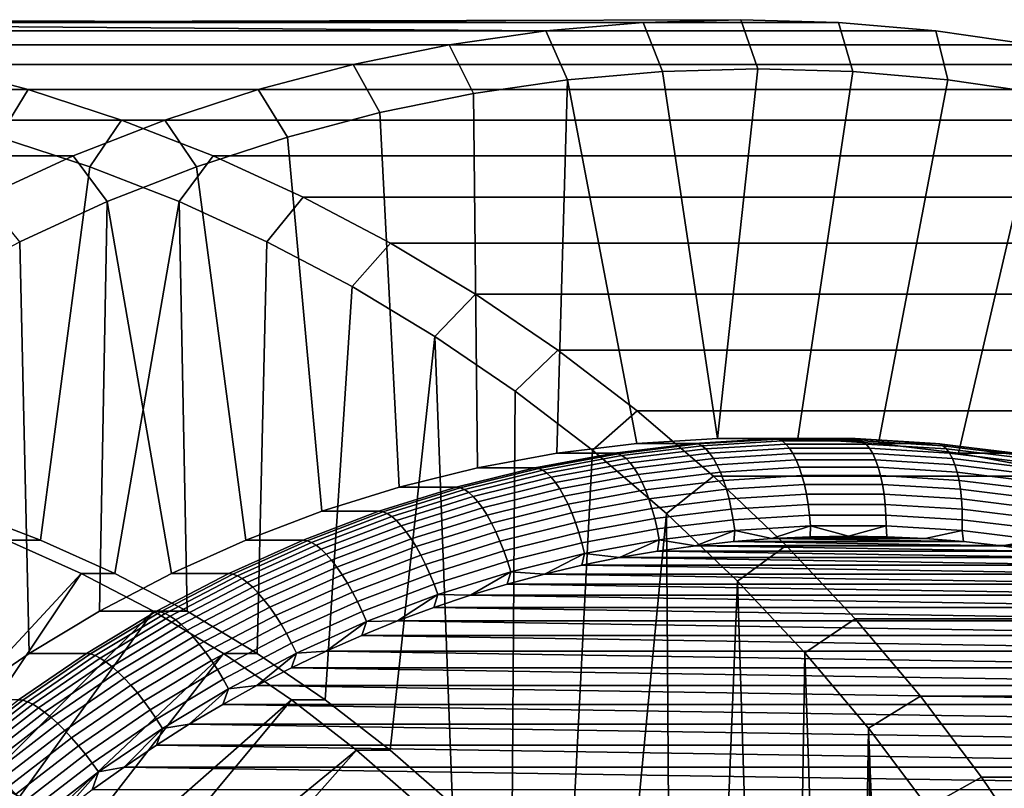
# Model space of a CAD drawing. Header units: metres. Extents: x -22 to 239, y -22 to 22.
# Tile 310 of 325: x 213 to 223, y 11.69 to 19.5. Entities that reach past the tile are written whole.
import ezdxf

# ---------------------------------------------------------------- set-up
doc = ezdxf.new("R2010")
doc.units = ezdxf.units.M
doc.layers.add('solid_10_151_033_XXX', color=7, linetype='CONTINUOUS')

msp = doc.modelspace()

# ---------------------------------------------------------------- linework, layer by layer
at = {"layer": 'solid_10_151_033_XXX'}
for points in [[(218.344284, 19.385696, 189.726166), (206.202621, 19.385696, 223.085114), (207.191727, 19.471403, 223.445099)], [(218.344284, 19.385696, 189.726166), (207.191727, 19.471403, 223.445099), (208.183731, 19.5, 223.806259), (219.333389, 19.471403, 190.086166)], [(219.333389, 19.471403, 190.086166), (208.183731, 19.5, 223.806259), (209.175781, 19.471403, 224.167236), (220.325439, 19.5, 190.447159)], [(209.175781, 19.471403, 224.167236), (221.317444, 19.471403, 190.808304), (220.325439, 19.5, 190.447159)], [(209.175781, 19.471403, 224.167236), (210.164871, 19.385696, 224.527252), (222.306534, 19.385696, 191.168304), (221.317444, 19.471403, 190.808304)], [(219.529877, 18.972061, 189.625519), (218.566116, 18.888556, 189.274734), (218.344284, 19.385696, 189.726166), (219.333389, 19.471403, 190.086166)], [(220.496445, 19, 189.97731), (219.529877, 18.972061, 189.625519), (219.333389, 19.471403, 190.086166), (220.325439, 19.5, 190.447159)], [(221.463028, 18.972061, 190.329117), (220.496445, 19, 189.97731), (220.325439, 19.5, 190.447159), (221.317444, 19.471403, 190.808304)], [(222.426788, 18.888556, 190.679901), (221.463028, 18.972061, 190.329117), (221.317444, 19.471403, 190.808304), (222.306534, 19.385696, 191.168304)], [(218.344284, 19.385696, 189.726166), (217.360931, 19.24312, 189.36824), (205.219269, 19.24312, 222.727188), (206.202621, 19.385696, 223.085114)], [(210.164871, 19.385696, 224.527252), (211.148224, 19.24312, 224.885162), (223.289902, 19.24312, 191.526215), (222.306534, 19.385696, 191.168304)], [(218.566116, 18.888556, 189.274734), (217.608002, 18.749641, 188.92601), (217.360931, 19.24312, 189.36824), (218.344284, 19.385696, 189.726166)], [(223.384888, 18.749641, 191.028625), (222.426788, 18.888556, 190.679901), (222.306534, 19.385696, 191.168304), (223.289902, 19.24312, 191.526215)], [(217.360931, 19.24312, 189.36824), (216.386353, 19.044113, 189.013535), (204.24469, 19.044115, 222.372482), (205.219269, 19.24312, 222.727188)], [(211.148224, 19.24312, 224.885162), (212.122818, 19.044113, 225.239883), (224.264481, 19.044115, 191.880936), (223.289902, 19.24312, 191.526215)], [(217.608002, 18.749641, 188.92601), (216.658401, 18.555735, 188.580383), (216.386353, 19.044113, 189.013535), (217.360931, 19.24312, 189.36824)], [(216.386353, 19.044113, 189.013535), (215.423325, 18.789253, 188.66301), (203.281662, 18.789253, 222.021957), (204.24469, 19.044115, 222.372482)], [(211.850754, 18.555727, 225.673035), (212.789108, 18.307398, 226.014572), (213.085846, 18.789253, 225.590393), (212.122818, 19.044113, 225.239883)], [(212.122818, 19.044113, 225.239883), (213.085846, 18.789253, 225.590393), (225.227509, 18.789253, 192.231445), (224.264481, 19.044115, 191.880936)], [(216.658401, 18.555735, 188.580383), (215.720047, 18.307405, 188.238846), (215.423325, 18.789253, 188.66301), (216.386353, 19.044113, 189.013535)], [(220.08725, 15.243781, 189.828384), (219.270126, 15.194057, 189.530975), (218.566116, 18.888556, 189.274734), (219.529877, 18.972061, 189.625519)], [(220.08725, 15.243781, 189.828384), (219.529877, 18.972061, 189.625519), (220.496445, 19, 189.97731)], [(220.08725, 15.243781, 189.828384), (220.496445, 19, 189.97731), (221.463028, 18.972061, 190.329117), (220.905655, 15.243781, 190.126251)], [(220.905655, 15.243781, 190.126251), (221.463028, 18.972061, 190.329117), (222.426788, 18.888556, 190.679901), (221.722763, 15.194057, 190.42366)], [(218.457016, 15.094775, 189.235031), (217.650604, 14.946261, 188.941513), (217.608002, 18.749641, 188.92601), (218.566116, 18.888556, 189.274734)], [(219.270126, 15.194057, 189.530975), (218.457016, 15.094775, 189.235031), (218.566116, 18.888556, 189.274734)], [(221.722763, 15.194057, 190.42366), (222.426788, 18.888556, 190.679901), (223.384888, 18.749641, 191.028625), (222.535873, 15.094775, 190.719604)], [(215.423325, 18.789253, 188.66301), (214.474564, 18.479248, 188.317688), (202.332901, 18.479248, 221.676636), (203.281662, 18.789253, 222.021957)], [(212.789108, 18.307398, 226.014572), (213.713501, 18.005354, 226.351013), (214.034607, 18.479248, 225.935715), (213.085846, 18.789253, 225.590393)], [(213.085846, 18.789253, 225.590393), (214.034607, 18.479248, 225.935715), (226.17627, 18.479248, 192.576767), (225.227509, 18.789253, 192.231445)], [(215.720047, 18.307405, 188.238846), (214.795654, 18.00536, 187.90239), (214.474564, 18.479248, 188.317688), (215.423325, 18.789253, 188.66301)], [(217.650604, 14.946261, 188.941513), (216.853409, 14.748985, 188.651367), (216.658401, 18.555735, 188.580383), (217.608002, 18.749641, 188.92601)], [(223.3423, 14.946261, 191.013123), (222.535873, 15.094775, 190.719604), (223.384888, 18.749641, 191.028625)], [(216.853409, 14.748985, 188.651367), (216.068146, 14.503612, 188.36554), (215.720047, 18.307405, 188.238846), (216.658401, 18.555735, 188.580383)], [(214.474564, 18.479248, 188.317688), (213.543076, 18.115076, 187.978653), (201.401413, 18.115076, 221.337601), (202.332901, 18.479248, 221.676636)], [(214.795654, 18.00536, 187.90239), (213.888031, 17.650518, 187.572052), (213.543076, 18.115076, 187.978653), (214.474564, 18.479248, 188.317688)], [(213.713501, 18.005354, 226.351013), (214.621124, 17.650513, 226.681366), (214.966095, 18.115076, 226.27475), (214.034607, 18.479248, 225.935715)], [(214.034607, 18.479248, 225.935715), (214.966095, 18.115076, 226.27475), (227.107758, 18.115076, 192.915802), (226.17627, 18.479248, 192.576767)], [(212.441025, 14.503612, 225.887878), (213.211853, 14.21093, 226.168427), (213.713501, 18.005354, 226.351013), (212.789108, 18.307398, 226.014572)], [(216.068146, 14.503612, 188.36554), (215.297318, 14.21093, 188.084991), (214.795654, 18.00536, 187.90239), (215.720047, 18.307405, 188.238846)], [(213.543076, 18.115076, 187.978653), (212.631454, 17.697763, 187.646851), (200.489792, 17.697765, 221.005798), (201.401413, 18.115076, 221.337601)], [(213.888031, 17.650518, 187.572052), (212.999771, 17.243904, 187.248749), (212.631454, 17.697763, 187.646851), (213.543076, 18.115076, 187.978653)], [(214.621124, 17.650513, 226.681366), (215.509384, 17.243898, 227.004654), (215.877716, 17.697763, 226.606552), (214.966095, 18.115076, 226.27475)], [(214.966095, 18.115076, 226.27475), (215.877716, 17.697763, 226.606552), (228.019379, 17.697765, 193.247604), (227.107758, 18.115076, 192.915802)], [(213.211853, 14.21093, 226.168427), (213.965759, 13.871881, 226.442825), (214.621124, 17.650513, 226.681366), (213.713501, 18.005354, 226.351013)], [(215.297318, 14.21093, 188.084991), (214.543411, 13.871881, 187.810593), (213.888031, 17.650518, 187.572052), (214.795654, 18.00536, 187.90239)], [(213.808975, 13.487608, 187.543274), (213.096313, 13.059324, 187.28389), (212.999771, 17.243904, 187.248749), (213.888031, 17.650518, 187.572052)], [(214.543411, 13.871881, 187.810593), (213.808975, 13.487608, 187.543274), (213.888031, 17.650518, 187.572052)], [(213.965759, 13.871881, 226.442825), (214.700195, 13.487608, 226.710144), (214.621124, 17.650513, 226.681366)], [(214.700195, 13.487608, 226.710144), (215.412842, 13.059324, 226.969528), (215.509384, 17.243898, 227.004654), (214.621124, 17.650513, 226.681366)], [(215.509384, 17.243898, 227.004654), (216.375656, 16.786694, 227.319962), (216.766815, 17.228512, 226.930161), (215.877716, 17.697763, 226.606552)], [(215.877716, 17.697763, 226.606552), (216.766815, 17.228512, 226.930161), (228.908478, 17.228514, 193.571213), (228.019379, 17.697765, 193.247604)], [(213.096313, 13.059324, 187.28389), (212.407791, 12.588436, 187.033279), (212.133499, 16.786699, 186.933456), (212.999771, 17.243904, 187.248749)], [(215.412842, 13.059324, 226.969528), (216.101379, 12.588436, 227.220123), (216.375656, 16.786694, 227.319962), (215.509384, 17.243898, 227.004654)], [(216.375656, 16.786694, 227.319962), (217.217407, 16.280254, 227.626328), (217.630692, 16.708755, 227.244583), (216.766815, 17.228512, 226.930161)], [(216.766815, 17.228512, 226.930161), (217.630692, 16.708755, 227.244583), (229.772354, 16.708757, 193.885635), (228.908478, 17.228514, 193.571213)], [(216.101379, 12.588436, 227.220123), (216.763474, 12.07652, 227.461121), (217.217407, 16.280254, 227.626328), (216.375656, 16.786694, 227.319962)], [(217.217407, 16.280254, 227.626328), (218.032181, 15.726037, 227.922882), (218.466934, 16.139948, 227.54895), (217.630692, 16.708755, 227.244583)], [(217.630692, 16.708755, 227.244583), (218.466934, 16.139948, 227.54895), (230.608597, 16.13995, 194.190002), (229.772354, 16.708757, 193.885635)], [(216.763474, 12.07652, 227.461121), (217.397079, 11.525177, 227.691727), (217.217407, 16.280254, 227.626328)], [(217.397079, 11.525177, 227.691727), (218.000061, 10.936251, 227.911194), (218.032181, 15.726037, 227.922882), (217.217407, 16.280254, 227.626328)], [(218.032181, 15.726037, 227.922882), (218.81749, 15.125753, 228.20871), (219.272919, 15.523858, 227.8423), (218.466934, 16.139948, 227.54895)], [(218.466934, 16.139948, 227.54895), (219.272919, 15.523858, 227.8423), (231.414581, 15.523858, 194.483353), (230.608597, 16.13995, 194.190002)], [(218.000061, 10.936251, 227.911194), (218.570435, 10.311679, 228.11879), (218.81749, 15.125753, 228.20871), (218.032181, 15.726037, 227.922882)], [(218.81749, 15.125753, 228.20871), (219.571167, 14.481062, 228.483032), (220.046402, 14.862215, 228.123825), (219.272919, 15.523858, 227.8423)], [(219.272919, 15.523858, 227.8423), (220.046402, 14.862215, 228.123825), (232.188065, 14.862216, 194.764877), (231.414581, 15.523858, 194.483353)], [(220.668671, 15.243781, 188.230896), (219.851562, 15.194059, 187.933502), (219.270126, 15.194057, 189.530975), (220.08725, 15.243781, 189.828384)], [(220.707123, 15.237495, 188.125748), (219.890366, 15.187794, 187.828476), (219.851562, 15.194059, 187.933502), (220.668671, 15.243781, 188.230896)], [(220.745483, 15.218694, 188.021942), (219.929733, 15.169054, 187.725021), (219.890366, 15.187794, 187.828476), (220.707123, 15.237495, 188.125748)], [(220.783203, 15.187613, 187.920883), (219.969116, 15.138074, 187.624588), (219.929733, 15.169054, 187.725021), (220.745483, 15.218694, 188.021942)], [(221.487106, 15.243781, 188.528778), (220.668671, 15.243781, 188.230896), (220.08725, 15.243781, 189.828384), (220.905655, 15.243781, 190.126251)], [(221.525223, 15.237495, 188.423508), (220.707123, 15.237495, 188.125748), (220.668671, 15.243781, 188.230896), (221.487106, 15.243781, 188.528778)], [(221.562576, 15.218694, 188.319336), (220.745483, 15.218694, 188.021942), (220.707123, 15.237495, 188.125748), (221.525223, 15.237495, 188.423508)], [(221.598633, 15.187613, 188.217667), (220.783203, 15.187613, 187.920883), (220.745483, 15.218694, 188.021942), (221.562576, 15.218694, 188.319336)], [(222.304199, 15.194059, 188.826187), (221.487106, 15.243781, 188.528778), (220.905655, 15.243781, 190.126251), (221.722763, 15.194057, 190.42366)], [(222.341995, 15.187794, 188.720779), (221.525223, 15.237495, 188.423508), (221.487106, 15.243781, 188.528778), (222.304199, 15.194059, 188.826187)], [(222.378326, 15.169054, 188.616241), (221.562576, 15.218694, 188.319336), (221.525223, 15.237495, 188.423508), (222.341995, 15.187794, 188.720779)], [(222.41272, 15.138074, 188.513977), (221.598633, 15.187613, 188.217667), (221.562576, 15.218694, 188.319336), (222.378326, 15.169054, 188.616241)], [(219.851562, 15.194059, 187.933502), (219.038467, 15.094777, 187.637558), (218.457016, 15.094775, 189.235031), (219.270126, 15.194057, 189.530975)], [(218.570435, 10.311679, 228.11879), (219.106415, 9.65343, 228.313873), (219.571167, 14.481062, 228.483032), (218.81749, 15.125753, 228.20871)], [(219.890366, 15.187794, 187.828476), (219.077606, 15.088553, 187.532654), (219.038467, 15.094777, 187.637558), (219.851562, 15.194059, 187.933502)], [(219.929733, 15.169054, 187.725021), (219.117966, 15.069936, 187.429565), (219.077606, 15.088553, 187.532654), (219.890366, 15.187794, 187.828476)], [(219.969116, 15.138074, 187.624588), (219.159012, 15.039158, 187.329727), (219.117966, 15.069936, 187.429565), (219.929733, 15.169054, 187.725021)], [(220.008041, 15.095245, 187.528397), (219.200226, 14.99661, 187.234375), (219.159012, 15.039158, 187.329727), (219.969116, 15.138074, 187.624588)], [(220.819824, 15.144644, 187.823868), (220.008041, 15.095245, 187.528397), (219.969116, 15.138074, 187.624588), (220.783203, 15.187613, 187.920883)], [(220.854874, 15.090329, 187.732086), (220.046005, 15.041107, 187.437683), (220.008041, 15.095245, 187.528397), (220.819824, 15.144644, 187.823868)], [(221.632935, 15.144644, 188.119812), (220.819824, 15.144644, 187.823868), (220.783203, 15.187613, 187.920883), (221.598633, 15.187613, 188.217667)], [(221.66507, 15.090329, 188.026978), (220.854874, 15.090329, 187.732086), (220.819824, 15.144644, 187.823868), (221.632935, 15.144644, 188.119812)], [(222.444717, 15.095245, 188.415283), (221.632935, 15.144644, 188.119812), (221.598633, 15.187613, 188.217667), (222.41272, 15.138074, 188.513977)], [(222.473953, 15.041107, 188.321381), (221.66507, 15.090329, 188.026978), (221.632935, 15.144644, 188.119812), (222.444717, 15.095245, 188.415283)], [(223.117294, 15.094777, 189.122131), (222.304199, 15.194059, 188.826187), (221.722763, 15.194057, 190.42366), (222.535873, 15.094775, 190.719604)], [(223.154755, 15.088553, 189.016602), (222.341995, 15.187794, 188.720779), (222.304199, 15.194059, 188.826187), (223.117294, 15.094777, 189.122131)], [(223.190094, 15.069936, 188.911697), (222.378326, 15.169054, 188.616241), (222.341995, 15.187794, 188.720779), (223.154755, 15.088553, 189.016602)], [(223.222824, 15.039158, 188.808838), (222.41272, 15.138074, 188.513977), (222.378326, 15.169054, 188.616241), (223.190094, 15.069936, 188.911697)], [(223.252533, 14.99661, 188.70929), (222.444717, 15.095245, 188.415283), (222.41272, 15.138074, 188.513977), (223.222824, 15.039158, 188.808838)], [(219.038467, 15.094777, 187.637558), (218.232025, 14.946259, 187.344025), (217.650604, 14.946261, 188.941513), (218.457016, 15.094775, 189.235031)], [(219.077606, 15.088553, 187.532654), (218.271484, 14.940097, 187.239243), (218.232025, 14.946259, 187.344025), (219.038467, 15.094777, 187.637558)], [(219.117966, 15.069936, 187.429565), (218.312851, 14.921662, 187.136536), (218.271484, 14.940097, 187.239243), (219.077606, 15.088553, 187.532654)], [(219.159012, 15.039158, 187.329727), (218.355545, 14.891188, 187.037292), (218.312851, 14.921662, 187.136536), (219.117966, 15.069936, 187.429565)], [(219.200226, 14.99661, 187.234375), (218.399033, 14.849057, 186.942764), (218.355545, 14.891188, 187.037292), (219.159012, 15.039158, 187.329727)], [(220.046005, 15.041107, 187.437683), (219.241089, 14.942825, 187.144714), (219.200226, 14.99661, 187.234375), (220.008041, 15.095245, 187.528397)], [(220.082535, 14.976342, 187.353592), (219.281082, 14.878483, 187.06189), (219.241089, 14.942825, 187.144714), (220.046005, 15.041107, 187.437683)], [(220.887924, 15.025352, 187.646729), (220.082535, 14.976342, 187.353592), (220.046005, 15.041107, 187.437683), (220.854874, 15.090329, 187.732086)], [(220.918549, 14.950531, 187.568848), (220.117172, 14.901766, 187.277176), (220.082535, 14.976342, 187.353592), (220.887924, 15.025352, 187.646729)], [(221.694626, 15.025352, 187.940353), (220.887924, 15.025352, 187.646729), (220.854874, 15.090329, 187.732086), (221.66507, 15.090329, 188.026978)], [(221.721237, 14.950531, 187.861008), (220.918549, 14.950531, 187.568848), (220.887924, 15.025352, 187.646729), (221.694626, 15.025352, 187.940353)], [(222.500031, 14.976342, 188.23349), (221.694626, 15.025352, 187.940353), (221.66507, 15.090329, 188.026978), (222.473953, 15.041107, 188.321381)], [(222.522614, 14.901766, 188.152679), (221.721237, 14.950531, 187.861008), (221.694626, 15.025352, 187.940353), (222.500031, 14.976342, 188.23349)], [(223.27887, 14.942825, 188.614349), (222.473953, 15.041107, 188.321381), (222.444717, 15.095245, 188.415283), (223.252533, 14.99661, 188.70929)], [(223.301468, 14.878483, 188.525192), (222.500031, 14.976342, 188.23349), (222.473953, 15.041107, 188.321381), (223.27887, 14.942825, 188.614349)], [(223.923752, 14.946259, 189.415649), (223.117294, 15.094777, 189.122131), (222.535873, 15.094775, 190.719604), (223.3423, 14.946261, 191.013123)], [(218.232025, 14.946259, 187.344025), (217.43486, 14.74899, 187.053879), (216.853409, 14.748985, 188.651367), (217.650604, 14.946261, 188.941513)], [(218.271484, 14.940097, 187.239243), (217.474655, 14.742908, 186.949219), (217.43486, 14.74899, 187.053879), (218.232025, 14.946259, 187.344025)], [(218.312851, 14.921662, 187.136536), (217.516998, 14.724717, 186.846863), (217.474655, 14.742908, 186.949219), (218.271484, 14.940097, 187.239243)], [(218.355545, 14.891188, 187.037292), (217.56131, 14.694645, 186.748215), (217.516998, 14.724717, 186.846863), (218.312851, 14.921662, 187.136536)], [(219.241089, 14.942825, 187.144714), (218.442764, 14.795802, 186.854156), (218.399033, 14.849057, 186.942764), (219.200226, 14.99661, 187.234375)], [(219.281082, 14.878483, 187.06189), (218.486191, 14.732093, 186.772568), (218.442764, 14.795802, 186.854156), (219.241089, 14.942825, 187.144714)], [(220.117172, 14.901766, 187.277176), (219.319702, 14.804394, 186.986923), (219.281082, 14.878483, 187.06189), (220.082535, 14.976342, 187.353592)], [(220.94635, 14.86681, 187.499435), (220.14946, 14.818317, 187.209396), (220.117172, 14.901766, 187.277176), (220.918549, 14.950531, 187.568848)], [(221.744553, 14.86681, 187.789963), (220.94635, 14.86681, 187.499435), (220.918549, 14.950531, 187.568848), (221.721237, 14.950531, 187.861008)], [(222.541443, 14.818317, 188.080002), (221.744553, 14.86681, 187.789963), (221.721237, 14.950531, 187.861008), (222.522614, 14.901766, 188.152679)], [(223.320068, 14.804394, 188.442932), (222.522614, 14.901766, 188.152679), (222.500031, 14.976342, 188.23349), (223.301468, 14.878483, 188.525192)], [(218.399033, 14.849057, 186.942764), (217.60704, 14.65307, 186.65451), (217.56131, 14.694645, 186.748215), (218.355545, 14.891188, 187.037292)], [(218.442764, 14.795802, 186.854156), (217.653625, 14.600518, 186.566925), (217.60704, 14.65307, 186.65451), (218.399033, 14.849057, 186.942764)], [(219.319702, 14.804394, 186.986923), (218.528778, 14.658732, 186.699051), (218.486191, 14.732093, 186.772568), (219.281082, 14.878483, 187.06189)], [(219.356476, 14.721491, 186.920761), (218.569962, 14.576646, 186.634506), (218.528778, 14.658732, 186.699051), (219.319702, 14.804394, 186.986923)], [(220.14946, 14.818317, 187.209396), (219.356476, 14.721491, 186.920761), (219.319702, 14.804394, 186.986923), (220.117172, 14.901766, 187.277176)], [(220.179016, 14.72705, 187.151108), (219.390915, 14.63082, 186.864258), (219.356476, 14.721491, 186.920761), (220.14946, 14.818317, 187.209396)], [(219.571167, 14.481062, 228.483032), (220.290955, 13.79387, 228.74501), (220.785156, 14.156917, 228.392715), (220.046402, 14.862215, 228.123825)], [(220.046402, 14.862215, 228.123825), (220.785156, 14.156917, 228.392715), (232.926819, 14.156918, 195.033768), (232.188065, 14.862216, 194.764877)], [(220.971008, 14.775244, 187.439362), (220.179016, 14.72705, 187.151108), (220.14946, 14.818317, 187.209396), (220.94635, 14.86681, 187.499435)], [(221.764282, 14.775244, 187.728104), (220.971008, 14.775244, 187.439362), (220.94635, 14.86681, 187.499435), (221.744553, 14.86681, 187.789963)], [(222.556274, 14.72705, 188.016357), (221.764282, 14.775244, 187.728104), (221.744553, 14.86681, 187.789963), (222.541443, 14.818317, 188.080002)], [(223.334442, 14.721491, 188.368622), (222.541443, 14.818317, 188.080002), (222.522614, 14.901766, 188.152679), (223.320068, 14.804394, 188.442932)], [(223.344376, 14.63082, 188.303207), (222.556274, 14.72705, 188.016357), (222.541443, 14.818317, 188.080002), (223.334442, 14.721491, 188.368622)], [(217.43486, 14.74899, 187.053879), (216.649567, 14.503613, 186.768066), (216.068146, 14.503612, 188.36554), (216.853409, 14.748985, 188.651367)], [(217.474655, 14.742908, 186.949219), (216.689697, 14.497632, 186.663513), (216.649567, 14.503613, 186.768066), (217.43486, 14.74899, 187.053879)], [(217.516998, 14.724717, 186.846863), (216.733002, 14.479743, 186.561508), (216.689697, 14.497632, 186.663513), (217.474655, 14.742908, 186.949219)], [(217.56131, 14.694645, 186.748215), (216.778931, 14.450171, 186.46344), (216.733002, 14.479743, 186.561508), (217.516998, 14.724717, 186.846863)], [(218.486191, 14.732093, 186.772568), (217.700455, 14.53765, 186.486588), (217.653625, 14.600518, 186.566925), (218.442764, 14.795802, 186.854156)], [(218.528778, 14.658732, 186.699051), (217.746948, 14.465259, 186.41449), (217.700455, 14.53765, 186.486588), (218.486191, 14.732093, 186.772568)], [(219.390915, 14.63082, 186.864258), (218.609253, 14.486867, 186.579758), (218.569962, 14.576646, 186.634506), (219.356476, 14.721491, 186.920761)], [(220.20546, 14.629112, 187.103043), (219.422592, 14.533523, 186.818115), (219.390915, 14.63082, 186.864258), (220.179016, 14.72705, 187.151108)], [(220.992188, 14.676986, 187.389389), (220.20546, 14.629112, 187.103043), (220.179016, 14.72705, 187.151108), (220.971008, 14.775244, 187.439362)], [(221.780182, 14.676986, 187.676193), (220.992188, 14.676986, 187.389389), (220.971008, 14.775244, 187.439362), (221.764282, 14.775244, 187.728104)], [(222.566895, 14.629112, 187.96254), (221.780182, 14.676986, 187.676193), (221.764282, 14.775244, 187.728104), (222.556274, 14.72705, 188.016357)], [(223.349762, 14.533523, 188.247482), (222.566895, 14.629112, 187.96254), (222.556274, 14.72705, 188.016357), (223.344376, 14.63082, 188.303207)], [(217.60704, 14.65307, 186.65451), (216.826874, 14.409288, 186.370544), (216.778931, 14.450171, 186.46344), (217.56131, 14.694645, 186.748215)], [(217.653625, 14.600518, 186.566925), (216.876251, 14.357611, 186.283981), (216.826874, 14.409288, 186.370544), (217.60704, 14.65307, 186.65451)], [(218.569962, 14.576646, 186.634506), (217.792511, 14.384254, 186.351532), (217.746948, 14.465259, 186.41449), (218.528778, 14.658732, 186.699051)], [(219.422592, 14.533523, 186.818115), (218.646133, 14.390527, 186.535492), (218.609253, 14.486867, 186.579758), (219.390915, 14.63082, 186.864258)], [(220.228455, 14.52574, 187.065826), (219.451126, 14.430824, 186.782898), (219.422592, 14.533523, 186.818115), (220.20546, 14.629112, 187.103043)], [(221.009613, 14.573275, 187.350143), (220.228455, 14.52574, 187.065826), (220.20546, 14.629112, 187.103043), (220.992188, 14.676986, 187.389389)], [(221.792053, 14.573275, 187.634918), (221.009613, 14.573275, 187.350143), (220.992188, 14.676986, 187.389389), (221.780182, 14.676986, 187.676193)], [(222.573212, 14.52574, 187.919235), (221.792053, 14.573275, 187.634918), (221.780182, 14.676986, 187.676193), (222.566895, 14.629112, 187.96254)], [(223.35054, 14.430824, 188.202164), (222.573212, 14.52574, 187.919235), (222.566895, 14.629112, 187.96254), (223.349762, 14.533523, 188.247482)], [(212.098999, 14.503612, 226.82756), (212.869843, 14.210925, 227.108124), (213.211853, 14.21093, 226.168427), (212.441025, 14.503612, 225.887878)], [(216.649567, 14.503613, 186.768066), (215.878738, 14.210927, 186.487503), (215.297318, 14.21093, 188.084991), (216.068146, 14.503612, 188.36554)], [(216.689697, 14.497632, 186.663513), (215.919174, 14.205067, 186.383072), (215.878738, 14.210927, 186.487503), (216.649567, 14.503613, 186.768066)], [(217.700455, 14.53765, 186.486588), (216.926422, 14.295789, 186.204865), (216.876251, 14.357611, 186.283981), (217.653625, 14.600518, 186.566925)], [(217.746948, 14.465259, 186.41449), (216.976776, 14.224601, 186.134171), (216.926422, 14.295789, 186.204865), (217.700455, 14.53765, 186.486588)], [(218.609253, 14.486867, 186.579758), (217.836594, 14.295661, 186.298538), (217.792511, 14.384254, 186.351532), (218.569962, 14.576646, 186.634506)], [(219.451126, 14.430824, 186.782898), (218.680145, 14.288839, 186.502289), (218.646133, 14.390527, 186.535492), (219.422592, 14.533523, 186.818115)], [(220.247726, 14.418233, 187.039902), (219.476135, 14.32402, 186.759064), (219.451126, 14.430824, 186.782898), (220.228455, 14.52574, 187.065826)], [(221.023102, 14.465416, 187.322113), (220.247726, 14.418233, 187.039902), (220.228455, 14.52574, 187.065826), (221.009613, 14.573275, 187.350143)], [(221.799744, 14.465416, 187.604782), (221.023102, 14.465416, 187.322113), (221.009613, 14.573275, 187.350143), (221.792053, 14.573275, 187.634918)], [(222.575119, 14.418233, 187.887009), (221.799744, 14.465416, 187.604782), (221.792053, 14.573275, 187.634918), (222.573212, 14.52574, 187.919235)], [(223.34671, 14.32402, 188.167831), (222.575119, 14.418233, 187.887009), (222.573212, 14.52574, 187.919235), (223.35054, 14.430824, 188.202164)], [(216.733002, 14.479743, 186.561508), (215.96344, 14.187539, 186.281418), (215.919174, 14.205067, 186.383072), (216.689697, 14.497632, 186.663513)], [(216.778931, 14.450171, 186.46344), (216.010925, 14.158565, 186.183914), (215.96344, 14.187539, 186.281418), (216.733002, 14.479743, 186.561508)], [(216.826874, 14.409288, 186.370544), (216.06105, 14.118506, 186.091812), (216.010925, 14.158565, 186.183914), (216.778931, 14.450171, 186.46344)], [(216.876251, 14.357611, 186.283981), (216.113174, 14.067872, 186.006256), (216.06105, 14.118506, 186.091812), (216.826874, 14.409288, 186.370544)], [(217.792511, 14.384254, 186.351532), (217.026657, 14.144945, 186.072784), (216.976776, 14.224601, 186.134171), (217.746948, 14.465259, 186.41449)], [(218.646133, 14.390527, 186.535492), (217.878616, 14.200592, 186.256149), (217.836594, 14.295661, 186.298538), (218.609253, 14.486867, 186.579758)], [(219.476135, 14.32402, 186.759064), (218.710876, 14.183086, 186.48053), (218.680145, 14.288839, 186.502289), (219.451126, 14.430824, 186.782898)], [(219.106415, 9.65343, 228.313873), (219.606186, 8.963725, 228.495773), (219.571167, 14.481062, 228.483032)], [(220.263, 14.307948, 187.025604), (219.49733, 14.214456, 186.746918), (219.476135, 14.32402, 186.759064), (220.247726, 14.418233, 187.039902)], [(219.606186, 8.963725, 228.495773), (220.06813, 8.244781, 228.66391), (220.290955, 13.79387, 228.74501), (219.571167, 14.481062, 228.483032)], [(221.032455, 14.35477, 187.305664), (220.263, 14.307948, 187.025604), (220.247726, 14.418233, 187.039902), (221.023102, 14.465416, 187.322113)], [(221.803162, 14.35477, 187.586166), (221.032455, 14.35477, 187.305664), (221.023102, 14.465416, 187.322113), (221.799744, 14.465416, 187.604782)], [(222.572601, 14.307948, 187.866226), (221.803162, 14.35477, 187.586166), (221.799744, 14.465416, 187.604782), (222.575119, 14.418233, 187.887009)], [(223.338287, 14.214456, 188.144913), (222.572601, 14.307948, 187.866226), (222.575119, 14.418233, 187.887009), (223.34671, 14.32402, 188.167831)], [(216.926422, 14.295789, 186.204865), (216.166626, 14.007297, 185.928314), (216.113174, 14.067872, 186.006256), (216.876251, 14.357611, 186.283981)], [(217.836594, 14.295661, 186.298538), (217.075439, 14.057825, 186.0215), (217.026657, 14.144945, 186.072784), (217.792511, 14.384254, 186.351532)], [(218.680145, 14.288839, 186.502289), (217.918045, 14.100246, 186.224899), (217.878616, 14.200592, 186.256149), (218.646133, 14.390527, 186.535492)], [(219.49733, 14.214456, 186.746918), (218.737915, 14.074599, 186.47052), (218.710876, 14.183086, 186.48053), (219.476135, 14.32402, 186.759064)], [(220.263, 14.307948, 187.025604), (219.864868, 14.153586, 186.874161), (219.49733, 14.214456, 186.746918)], [(220.263, 14.307948, 187.025604), (220.252487, 14.195743, 187.015244), (219.864868, 14.153586, 186.874161)], [(220.263, 14.307948, 187.025604), (220.641083, 14.225877, 187.156677), (220.252487, 14.195743, 187.015244)], [(221.032455, 14.35477, 187.305664), (220.641083, 14.225877, 187.156677), (220.263, 14.307948, 187.025604)], [(221.032455, 14.35477, 187.305664), (221.030304, 14.243967, 187.29834), (220.641083, 14.225877, 187.156677)], [(221.032455, 14.35477, 187.305664), (221.419907, 14.25, 187.44014), (221.030304, 14.243967, 187.29834)], [(221.803162, 14.35477, 187.586166), (221.419907, 14.25, 187.44014), (221.032455, 14.35477, 187.305664)], [(221.803162, 14.35477, 187.586166), (221.809494, 14.243967, 187.58194), (221.419907, 14.25, 187.44014)], [(221.803162, 14.35477, 187.586166), (222.572601, 14.307948, 187.866226), (222.198715, 14.225877, 187.723618), (221.809494, 14.243967, 187.58194)], [(222.572601, 14.307948, 187.866226), (222.587311, 14.195743, 187.865051), (222.198715, 14.225877, 187.723618)], [(222.572601, 14.307948, 187.866226), (223.338287, 14.214456, 188.144913), (222.97493, 14.153586, 188.006134), (222.587311, 14.195743, 187.865051)], [(213.623703, 13.871894, 227.382507), (212.869843, 14.210925, 227.108124), (211.666092, 12.278622, 228.798355), (212.00592, 12.125679, 228.922043)], [(212.869843, 14.210925, 227.108124), (213.623703, 13.871894, 227.382507), (213.965759, 13.871881, 226.442825), (213.211853, 14.21093, 226.168427)], [(215.878738, 14.210927, 186.487503), (215.124863, 13.871888, 186.21312), (214.543411, 13.871881, 187.810593), (215.297318, 14.21093, 188.084991)], [(215.919174, 14.205067, 186.383072), (215.165604, 13.866168, 186.108795), (215.124863, 13.871888, 186.21312), (215.878738, 14.210927, 186.487503)], [(215.96344, 14.187539, 186.281418), (215.2108, 13.849059, 186.007477), (215.165604, 13.866168, 186.108795), (215.919174, 14.205067, 186.383072)], [(216.976776, 14.224601, 186.134171), (216.220764, 13.937546, 185.858994), (216.166626, 14.007297, 185.928314), (216.926422, 14.295789, 186.204865)], [(217.026657, 14.144945, 186.072784), (216.274872, 13.859498, 185.799164), (216.220764, 13.937546, 185.858994), (216.976776, 14.224601, 186.134171)], [(217.878616, 14.200592, 186.256149), (217.122528, 13.964338, 185.980957), (217.075439, 14.057825, 186.0215), (217.836594, 14.295661, 186.298538)], [(218.710876, 14.183086, 186.48053), (217.954407, 13.99589, 186.2052), (217.918045, 14.100246, 186.224899), (218.680145, 14.288839, 186.502289)], [(219.49733, 14.214456, 186.746918), (219.093964, 14.033382, 186.593582), (218.737915, 14.074599, 186.47052)], [(219.49733, 14.214456, 186.746918), (219.478607, 14.099453, 186.733566), (219.093964, 14.033382, 186.593582)], [(219.49733, 14.214456, 186.746918), (219.864868, 14.153586, 186.874161), (219.478607, 14.099453, 186.733566)], [(220.252487, 14.195743, 187.015244), (220.641083, 14.225877, 187.156677), (222.587311, 14.195743, 187.865051)], [(220.641083, 14.225877, 187.156677), (221.030304, 14.243967, 187.29834), (222.198715, 14.225877, 187.723618)], [(220.641083, 14.225877, 187.156677), (222.198715, 14.225877, 187.723618), (222.587311, 14.195743, 187.865051)], [(221.030304, 14.243967, 187.29834), (221.419907, 14.25, 187.44014), (221.809494, 14.243967, 187.58194)], [(221.030304, 14.243967, 187.29834), (221.809494, 14.243967, 187.58194), (222.198715, 14.225877, 187.723618)], [(223.338287, 14.214456, 188.144913), (223.361206, 14.099453, 188.146729), (222.97493, 14.153586, 188.006134)], [(216.010925, 14.158565, 186.183914), (215.259827, 13.820775, 185.910538), (215.2108, 13.849059, 186.007477), (215.96344, 14.187539, 186.281418)], [(216.06105, 14.118506, 186.091812), (215.312073, 13.781673, 185.819199), (215.259827, 13.820775, 185.910538), (216.010925, 14.158565, 186.183914)], [(216.113174, 14.067872, 186.006256), (215.366882, 13.732246, 185.734619), (215.312073, 13.781673, 185.819199), (216.06105, 14.118506, 186.091812)], [(217.075439, 14.057825, 186.0215), (216.328293, 13.774136, 185.749557), (216.274872, 13.859498, 185.799164), (217.026657, 14.144945, 186.072784)], [(217.918045, 14.100246, 186.224899), (217.167313, 13.865662, 185.95166), (217.122528, 13.964338, 185.980957), (217.878616, 14.200592, 186.256149)], [(218.737915, 14.074599, 186.47052), (217.987228, 13.888835, 186.197296), (217.954407, 13.99589, 186.2052), (218.710876, 14.183086, 186.48053)], [(219.478607, 14.099453, 186.733566), (219.864868, 14.153586, 186.874161), (223.361206, 14.099453, 188.146729)], [(219.864868, 14.153586, 186.874161), (220.252487, 14.195743, 187.015244), (222.97493, 14.153586, 188.006134)], [(219.864868, 14.153586, 186.874161), (222.97493, 14.153586, 188.006134), (223.361206, 14.099453, 188.146729)], [(220.252487, 14.195743, 187.015244), (222.587311, 14.195743, 187.865051), (222.97493, 14.153586, 188.006134)], [(220.290955, 13.79387, 228.74501), (220.974655, 13.066288, 228.993851), (221.486847, 13.410191, 228.648117), (220.785156, 14.156917, 228.392715)], [(220.785156, 14.156917, 228.392715), (221.486847, 13.410191, 228.648117), (233.62851, 13.410192, 195.289169), (232.926819, 14.156918, 195.033768)], [(216.166626, 14.007297, 185.928314), (215.423553, 13.673117, 185.657867), (215.366882, 13.732246, 185.734619), (216.113174, 14.067872, 186.006256)], [(216.220764, 13.937546, 185.858994), (215.481384, 13.60503, 185.58989), (215.423553, 13.673117, 185.657867), (216.166626, 14.007297, 185.928314)], [(217.122528, 13.964338, 185.980957), (216.380356, 13.682535, 185.710815), (216.328293, 13.774136, 185.749557), (217.075439, 14.057825, 186.0215)], [(217.954407, 13.99589, 186.2052), (217.209229, 13.763041, 185.933975), (217.167313, 13.865662, 185.95166), (217.918045, 14.100246, 186.224899)], [(218.737915, 14.074599, 186.47052), (218.330902, 13.865659, 186.315842), (217.987228, 13.888835, 186.197296)], [(218.737915, 14.074599, 186.47052), (218.711273, 13.955423, 186.454285), (218.330902, 13.865659, 186.315842)], [(218.737915, 14.074599, 186.47052), (219.093964, 14.033382, 186.593582), (218.711273, 13.955423, 186.454285)], [(218.711273, 13.955423, 186.454285), (219.093964, 14.033382, 186.593582), (224.12854, 13.955424, 188.42601)], [(219.093964, 14.033382, 186.593582), (219.478607, 14.099453, 186.733566), (223.745834, 14.033383, 188.286713)], [(219.093964, 14.033382, 186.593582), (223.745834, 14.033383, 188.286713), (224.12854, 13.955424, 188.42601)], [(219.478607, 14.099453, 186.733566), (223.361206, 14.099453, 188.146729), (223.745834, 14.033383, 188.286713)], [(216.274872, 13.859498, 185.799164), (215.539642, 13.528844, 185.531555), (215.481384, 13.60503, 185.58989), (216.220764, 13.937546, 185.858994)], [(217.167313, 13.865662, 185.95166), (216.430374, 13.585851, 185.683426), (216.380356, 13.682535, 185.710815), (217.122528, 13.964338, 185.980957)], [(217.987228, 13.888835, 186.197296), (217.247757, 13.657767, 185.928146), (217.209229, 13.763041, 185.933975), (217.954407, 13.99589, 186.2052)], [(218.330902, 13.865659, 186.315842), (218.711273, 13.955423, 186.454285), (224.508896, 13.86566, 188.564453)], [(218.711273, 13.955423, 186.454285), (224.12854, 13.955424, 188.42601), (224.508896, 13.86566, 188.564453)], [(213.623703, 13.871894, 227.382507), (212.00592, 12.125679, 228.922043), (212.341324, 11.96209, 229.044113)], [(214.358215, 13.487585, 227.649841), (213.623703, 13.871894, 227.382507), (212.341324, 11.96209, 229.044113), (212.672134, 11.787946, 229.16452)], [(213.623703, 13.871894, 227.382507), (214.358215, 13.487585, 227.649841), (214.700195, 13.487608, 226.710144), (213.965759, 13.871881, 226.442825)], [(215.124863, 13.871888, 186.21312), (214.390396, 13.487602, 185.945801), (213.808975, 13.487608, 187.543274), (214.543411, 13.871881, 187.810593)], [(215.165604, 13.866168, 186.108795), (214.431442, 13.482041, 185.841583), (214.390396, 13.487602, 185.945801), (215.124863, 13.871888, 186.21312)], [(215.2108, 13.849059, 186.007477), (214.477539, 13.465405, 185.740601), (214.431442, 13.482041, 185.841583), (215.165604, 13.866168, 186.108795)], [(215.259827, 13.820775, 185.910538), (214.528076, 13.437905, 185.644196), (214.477539, 13.465405, 185.740601), (215.2108, 13.849059, 186.007477)], [(215.312073, 13.781673, 185.819199), (214.582382, 13.399886, 185.553619), (214.528076, 13.437905, 185.644196), (215.259827, 13.820775, 185.910538)], [(216.328293, 13.774136, 185.749557), (215.597595, 13.445518, 185.483597), (215.539642, 13.528844, 185.531555), (216.274872, 13.859498, 185.799164)], [(217.209229, 13.763041, 185.933975), (216.477753, 13.4853, 185.66774), (216.430374, 13.585851, 185.683426), (217.167313, 13.865662, 185.95166)], [(217.987228, 13.888835, 186.197296), (217.578293, 13.650989, 186.041916), (217.247757, 13.657767, 185.928146)], [(217.987228, 13.888835, 186.197296), (217.953156, 13.764157, 186.17836), (217.578293, 13.650989, 186.041916)], [(217.987228, 13.888835, 186.197296), (218.330902, 13.865659, 186.315842), (217.953156, 13.764157, 186.17836)], [(217.953156, 13.764157, 186.17836), (218.330902, 13.865659, 186.315842), (224.886642, 13.764158, 188.701935)], [(218.330902, 13.865659, 186.315842), (224.508896, 13.86566, 188.564453), (224.886642, 13.764158, 188.701935)], [(215.366882, 13.732246, 185.734619), (214.639816, 13.351829, 185.469986), (214.582382, 13.399886, 185.553619), (215.312073, 13.781673, 185.819199)], [(215.423553, 13.673117, 185.657867), (214.699615, 13.294337, 185.394363), (214.639816, 13.351829, 185.469986), (215.366882, 13.732246, 185.734619)], [(216.380356, 13.682535, 185.710815), (215.654495, 13.356103, 185.44664), (215.597595, 13.445518, 185.483597), (216.328293, 13.774136, 185.749557)], [(217.247757, 13.657767, 185.928146), (216.521866, 13.382152, 185.66394), (216.477753, 13.4853, 185.66774), (217.209229, 13.763041, 185.933975)], [(217.578293, 13.650989, 186.041916), (217.953156, 13.764157, 186.17836), (225.261505, 13.65099, 188.838379)], [(217.953156, 13.764157, 186.17836), (224.886642, 13.764158, 188.701935), (225.261505, 13.65099, 188.838379)], [(220.06813, 8.244781, 228.66391), (220.490784, 7.498912, 228.817749), (220.290955, 13.79387, 228.74501)], [(220.490784, 7.498912, 228.817749), (220.872711, 6.728633, 228.956757), (220.974655, 13.066288, 228.993851), (220.290955, 13.79387, 228.74501)], [(215.481384, 13.60503, 185.58989), (214.761047, 13.228137, 185.327713), (214.699615, 13.294337, 185.394363), (215.423553, 13.673117, 185.657867)], [(215.539642, 13.528844, 185.531555), (214.823349, 13.154061, 185.270844), (214.761047, 13.228137, 185.327713), (215.481384, 13.60503, 185.58989)], [(216.430374, 13.585851, 185.683426), (215.709656, 13.261724, 185.421112), (215.654495, 13.356103, 185.44664), (216.380356, 13.682535, 185.710815)], [(217.247757, 13.657767, 185.928146), (216.838745, 13.390114, 185.772736), (216.521866, 13.382152, 185.66394)], [(217.247757, 13.657767, 185.928146), (217.206726, 13.526275, 185.906677), (216.838745, 13.390114, 185.772736)], [(217.247757, 13.657767, 185.928146), (217.578293, 13.650989, 186.041916), (217.206726, 13.526275, 185.906677)], [(217.206726, 13.526275, 185.906677), (217.578293, 13.650989, 186.041916), (225.633072, 13.526276, 188.973618)], [(217.578293, 13.650989, 186.041916), (225.261505, 13.65099, 188.838379), (225.633072, 13.526276, 188.973618)], [(215.597595, 13.445518, 185.483597), (214.885696, 13.073044, 185.224503), (214.823349, 13.154061, 185.270844), (215.539642, 13.528844, 185.531555)], [(216.477753, 13.4853, 185.66774), (215.76236, 13.163573, 185.407364), (215.709656, 13.261724, 185.421112), (216.430374, 13.585851, 185.683426)], [(216.838745, 13.390114, 185.772736), (217.206726, 13.526275, 185.906677), (226.001068, 13.390116, 189.107559)], [(217.206726, 13.526275, 185.906677), (225.633072, 13.526276, 188.973618), (226.001068, 13.390116, 189.107559)], [(214.358215, 13.487585, 227.649841), (212.672134, 11.787946, 229.16452), (212.997879, 11.603481, 229.283081)], [(215.070831, 13.059322, 227.909225), (214.358215, 13.487585, 227.649841), (212.997879, 11.603481, 229.283081), (213.318314, 11.408838, 229.399719)], [(214.390396, 13.487602, 185.945801), (213.67775, 13.059323, 185.686417), (213.096313, 13.059324, 187.28389), (213.808975, 13.487608, 187.543274)], [(214.431442, 13.482041, 185.841583), (213.719086, 13.053938, 185.582306), (213.67775, 13.059323, 185.686417), (214.390396, 13.487602, 185.945801)], [(214.477539, 13.465405, 185.740601), (213.766068, 13.037831, 185.481644), (213.719086, 13.053938, 185.582306), (214.431442, 13.482041, 185.841583)], [(214.528076, 13.437905, 185.644196), (213.818054, 13.011204, 185.385773), (213.766068, 13.037831, 185.481644), (214.477539, 13.465405, 185.740601)], [(214.582382, 13.399886, 185.553619), (213.874374, 12.974392, 185.295929), (213.818054, 13.011204, 185.385773), (214.528076, 13.437905, 185.644196)], [(214.358215, 13.487585, 227.649841), (215.070831, 13.059322, 227.909225), (215.412842, 13.059324, 226.969528), (214.700195, 13.487608, 226.710144)], [(215.654495, 13.356103, 185.44664), (214.947342, 12.986106, 185.189255), (214.885696, 13.073044, 185.224503), (215.597595, 13.445518, 185.483597)], [(216.521866, 13.382152, 185.66394), (215.811951, 13.062885, 185.405548), (215.76236, 13.163573, 185.407364), (216.477753, 13.4853, 185.66774)], [(220.974655, 13.066288, 228.993851), (221.620392, 12.300325, 229.228882), (222.149567, 12.624084, 228.889328), (221.486847, 13.410191, 228.648117)], [(221.486847, 13.410191, 228.648117), (222.149567, 12.624084, 228.889328), (234.291229, 12.624086, 195.530365), (233.62851, 13.410192, 195.289169)], [(214.639816, 13.351829, 185.469986), (213.934341, 12.92786, 185.213226), (213.874374, 12.974392, 185.295929), (214.582382, 13.399886, 185.553619)], [(214.699615, 13.294337, 185.394363), (213.997177, 12.872194, 185.138702), (213.934341, 12.92786, 185.213226), (214.639816, 13.351829, 185.469986)], [(215.709656, 13.261724, 185.421112), (215.007507, 12.894342, 185.165543), (214.947342, 12.986106, 185.189255), (215.654495, 13.356103, 185.44664)], [(216.521866, 13.382152, 185.66394), (216.114639, 13.083885, 185.509186), (215.811951, 13.062885, 185.405548)], [(216.521866, 13.382152, 185.66394), (216.474579, 13.2426, 185.640198), (216.114639, 13.083885, 185.509186)], [(216.474579, 13.2426, 185.640198), (216.838745, 13.390114, 185.772736), (226.365219, 13.242601, 189.240097)], [(216.521866, 13.382152, 185.66394), (216.838745, 13.390114, 185.772736), (216.474579, 13.2426, 185.640198)], [(216.838745, 13.390114, 185.772736), (226.001068, 13.390116, 189.107559), (226.365219, 13.242601, 189.240097)], [(214.761047, 13.228137, 185.327713), (214.062119, 12.808096, 185.073318), (213.997177, 12.872194, 185.138702), (214.699615, 13.294337, 185.394363)], [(214.823349, 13.154061, 185.270844), (214.128311, 12.736373, 185.017883), (214.062119, 12.808096, 185.073318), (214.761047, 13.228137, 185.327713)], [(215.76236, 13.163573, 185.407364), (215.065399, 12.79891, 185.153687), (215.007507, 12.894342, 185.165543), (215.709656, 13.261724, 185.421112)], [(216.114639, 13.083885, 185.509186), (216.474579, 13.2426, 185.640198), (226.725159, 13.083886, 189.371109)], [(216.474579, 13.2426, 185.640198), (226.365219, 13.242601, 189.240097), (226.725159, 13.083886, 189.371109)], [(214.885696, 13.073044, 185.224503), (214.194962, 12.657928, 184.973083), (214.128311, 12.736373, 185.017883), (214.823349, 13.154061, 185.270844)], [(215.811951, 13.062885, 185.405548), (215.120331, 12.701011, 185.153824), (215.065399, 12.79891, 185.153687), (215.76236, 13.163573, 185.407364)], [(213.67775, 13.059323, 185.686417), (212.989243, 12.588447, 185.435806), (212.407791, 12.588436, 187.033279), (213.096313, 13.059324, 187.28389)], [(213.719086, 13.053938, 185.582306), (213.030869, 12.583256, 185.331818), (212.989243, 12.588447, 185.435806), (213.67775, 13.059323, 185.686417)], [(213.766068, 13.037831, 185.481644), (213.07869, 12.56773, 185.231461), (213.030869, 12.583256, 185.331818), (213.719086, 13.053938, 185.582306)], [(213.818054, 13.011204, 185.385773), (213.13208, 12.542063, 185.136108), (213.07869, 12.56773, 185.231461), (213.766068, 13.037831, 185.481644)], [(213.874374, 12.974392, 185.295929), (213.190338, 12.506578, 185.046951), (213.13208, 12.542063, 185.136108), (213.818054, 13.011204, 185.385773)], [(215.070831, 13.059322, 227.909225), (213.318314, 11.408838, 229.399719), (213.633255, 11.204146, 229.514343)], [(215.759308, 12.588466, 228.159805), (215.070831, 13.059322, 227.909225), (213.633255, 11.204146, 229.514343), (213.942337, 10.98961, 229.626846)], [(214.947342, 12.986106, 185.189255), (214.2612, 12.57375, 184.939514), (214.194962, 12.657928, 184.973083), (214.885696, 13.073044, 185.224503)], [(215.070831, 13.059322, 227.909225), (215.759308, 12.588466, 228.159805), (216.101379, 12.588436, 227.220123), (215.412842, 13.059324, 226.969528)], [(215.811951, 13.062885, 185.405548), (215.408524, 12.733369, 185.252182), (215.120331, 12.701011, 185.153824)], [(215.811951, 13.062885, 185.405548), (215.759201, 12.914104, 185.379822), (215.408524, 12.733369, 185.252182)], [(215.759201, 12.914104, 185.379822), (216.114639, 13.083885, 185.509186), (227.080597, 12.914104, 189.500473)], [(215.811951, 13.062885, 185.405548), (216.114639, 13.083885, 185.509186), (215.759201, 12.914104, 185.379822)], [(216.114639, 13.083885, 185.509186), (226.725159, 13.083886, 189.371109), (227.080597, 12.914104, 189.500473)], [(220.872711, 6.728633, 228.956757), (221.212708, 5.936373, 229.080505), (220.974655, 13.066288, 228.993851)], [(221.212708, 5.936373, 229.080505), (221.509644, 5.124736, 229.188583), (221.620392, 12.300325, 229.228882), (220.974655, 13.066288, 228.993851)], [(213.934341, 12.92786, 185.213226), (213.252762, 12.461724, 184.965149), (213.190338, 12.506578, 185.046951), (213.874374, 12.974392, 185.295929)], [(213.997177, 12.872194, 185.138702), (213.318527, 12.408066, 184.891693), (213.252762, 12.461724, 184.965149), (213.934341, 12.92786, 185.213226)], [(215.007507, 12.894342, 185.165543), (214.326202, 12.4849, 184.917572), (214.2612, 12.57375, 184.939514), (214.947342, 12.986106, 185.189255)], [(215.408524, 12.733369, 185.252182), (215.759201, 12.914104, 185.379822), (227.431274, 12.73337, 189.628113)], [(215.759201, 12.914104, 185.379822), (227.080597, 12.914104, 189.500473), (227.431274, 12.73337, 189.628113)], [(214.062119, 12.808096, 185.073318), (213.386841, 12.346278, 184.827545), (213.318527, 12.408066, 184.891693), (213.997177, 12.872194, 185.138702)], [(214.128311, 12.736373, 185.017883), (213.456833, 12.277141, 184.773483), (213.386841, 12.346278, 184.827545), (214.062119, 12.808096, 185.073318)], [(215.065399, 12.79891, 185.153687), (214.389145, 12.392499, 184.907547), (214.326202, 12.4849, 184.917572), (215.007507, 12.894342, 185.165543)], [(214.194962, 12.657928, 184.973083), (213.527603, 12.201525, 184.730194), (213.456833, 12.277141, 184.773483), (214.128311, 12.736373, 185.017883)], [(215.120331, 12.701011, 185.153824), (214.449234, 12.297709, 184.909561), (214.389145, 12.392499, 184.907547), (215.065399, 12.79891, 185.153687)], [(215.062958, 12.541859, 185.126404), (215.408524, 12.733369, 185.252182), (227.776855, 12.541861, 189.753891)], [(215.120331, 12.701011, 185.153824), (215.408524, 12.733369, 185.252182), (215.062958, 12.541859, 185.126404)], [(215.408524, 12.733369, 185.252182), (227.431274, 12.73337, 189.628113), (227.776855, 12.541861, 189.753891)], [(214.2612, 12.57375, 184.939514), (213.598282, 12.120382, 184.698227), (213.527603, 12.201525, 184.730194), (214.194962, 12.657928, 184.973083)], [(215.120331, 12.701011, 185.153824), (214.722778, 12.339747, 185.002594), (214.449234, 12.297709, 184.909561)], [(215.120331, 12.701011, 185.153824), (215.062958, 12.541859, 185.126404), (214.722778, 12.339747, 185.002594)], [(221.620392, 12.300325, 229.228882), (222.226196, 11.498304, 229.449387), (222.771347, 11.800925, 229.115631), (222.149567, 12.624084, 228.889328)], [(222.149567, 12.624084, 228.889328), (222.771347, 11.800925, 229.115631), (234.91301, 11.800925, 195.756683), (234.291229, 12.624086, 195.530365)], [(213.030869, 12.583256, 185.331818), (212.369003, 12.07153, 185.090912), (212.327103, 12.07651, 185.194824), (212.989243, 12.588447, 185.435806)], [(213.07869, 12.56773, 185.231461), (212.417648, 12.056635, 184.99086), (212.369003, 12.07153, 185.090912), (213.030869, 12.583256, 185.331818)], [(213.13208, 12.542063, 185.136108), (212.472382, 12.032012, 184.895996), (212.417648, 12.056635, 184.99086), (213.07869, 12.56773, 185.231461)], [(213.190338, 12.506578, 185.046951), (212.532516, 11.997971, 184.807526), (212.472382, 12.032012, 184.895996), (213.13208, 12.542063, 185.136108)], [(213.252762, 12.461724, 184.965149), (212.59729, 11.954941, 184.726578), (212.532516, 11.997971, 184.807526), (213.190338, 12.506578, 185.046951)], [(214.326202, 12.4849, 184.917572), (213.667969, 12.034737, 184.677994), (213.598282, 12.120382, 184.698227), (214.2612, 12.57375, 184.939514)], [(215.759308, 12.588466, 228.159805), (213.942337, 10.98961, 229.626846), (214.245285, 10.76545, 229.737106)], [(216.421494, 12.076488, 228.400818), (215.759308, 12.588466, 228.159805), (214.245285, 10.76545, 229.737106), (214.54187, 10.531833, 229.845047)], [(214.722778, 12.339747, 185.002594), (215.062958, 12.541859, 185.126404), (228.11702, 12.339749, 189.877701)], [(215.062958, 12.541859, 185.126404), (227.776855, 12.541861, 189.753891), (228.11702, 12.339749, 189.877701)], [(215.759308, 12.588466, 228.159805), (216.421494, 12.076488, 228.400818), (216.763474, 12.07652, 227.461121), (216.101379, 12.588436, 227.220123)], [(213.318527, 12.408066, 184.891693), (212.665894, 11.903464, 184.65416), (212.59729, 11.954941, 184.726578), (213.252762, 12.461724, 184.965149)], [(213.386841, 12.346278, 184.827545), (212.737457, 11.84419, 184.591187), (212.665894, 11.903464, 184.65416), (213.318527, 12.408066, 184.891693)], [(214.389145, 12.392499, 184.907547), (213.735794, 11.945666, 184.669754), (213.667969, 12.034737, 184.677994), (214.326202, 12.4849, 184.917572)], [(213.456833, 12.277141, 184.773483), (212.811081, 11.777864, 184.538437), (212.737457, 11.84419, 184.591187), (213.386841, 12.346278, 184.827545)], [(214.449234, 12.297709, 184.909561), (213.800888, 11.854294, 184.673584), (213.735794, 11.945666, 184.669754), (214.389145, 12.392499, 184.907547)], [(214.388245, 12.127172, 184.880829), (214.722778, 12.339747, 185.002594), (228.451553, 12.127174, 189.999451)], [(214.449234, 12.297709, 184.909561), (214.722778, 12.339747, 185.002594), (214.388245, 12.127172, 184.880829)], [(214.722778, 12.339747, 185.002594), (228.11702, 12.339749, 189.877701), (228.451553, 12.127174, 189.999451)], [(213.527603, 12.201525, 184.730194), (212.885834, 11.705322, 184.496613), (212.811081, 11.777864, 184.538437), (213.456833, 12.277141, 184.773483)], [(214.449234, 12.297709, 184.909561), (214.059677, 11.904324, 184.761246), (213.800888, 11.854294, 184.673584)], [(214.449234, 12.297709, 184.909561), (214.388245, 12.127172, 184.880829), (214.059677, 11.904324, 184.761246)], [(221.509644, 5.124736, 229.188583), (221.762543, 4.296438, 229.280624), (221.620392, 12.300325, 229.228882)], [(221.970612, 3.454071, 229.356354), (222.133148, 2.600451, 229.415512), (222.226196, 11.498304, 229.449387), (221.620392, 12.300325, 229.228882)], [(221.762543, 4.296438, 229.280624), (221.970612, 3.454071, 229.356354), (221.620392, 12.300325, 229.228882)], [(213.598282, 12.120382, 184.698227), (212.960785, 11.62748, 184.466202), (212.885834, 11.705322, 184.496613), (213.527603, 12.201525, 184.730194)], [(213.667969, 12.034737, 184.677994), (213.034973, 11.545317, 184.447601), (212.960785, 11.62748, 184.466202), (213.598282, 12.120382, 184.698227)], [(214.059677, 11.904324, 184.761246), (214.388245, 12.127172, 184.880829), (228.780136, 11.904325, 190.119049)], [(214.388245, 12.127172, 184.880829), (228.451553, 12.127174, 189.999451), (228.780136, 11.904325, 190.119049)], [(213.735794, 11.945666, 184.669754), (213.107468, 11.459868, 184.441055), (213.034973, 11.545317, 184.447601), (213.667969, 12.034737, 184.677994)], [(216.421494, 12.076488, 228.400818), (214.54187, 10.531833, 229.845047), (214.831848, 10.288918, 229.950592)], [(217.055054, 11.525182, 228.631424), (216.421494, 12.076488, 228.400818), (214.831848, 10.288918, 229.950592), (215.114899, 10.037018, 230.053619)], [(216.421494, 12.076488, 228.400818), (217.055054, 11.525182, 228.631424), (217.397079, 11.525177, 227.691727), (216.763474, 12.07652, 227.461121)], [(213.800888, 11.854294, 184.673584), (213.177368, 11.372212, 184.44664), (213.107468, 11.459868, 184.441055), (213.735794, 11.945666, 184.669754)], [(213.73735, 11.671422, 184.643936), (214.059677, 11.904324, 184.761246), (229.102448, 11.671424, 190.236359)], [(213.800888, 11.854294, 184.673584), (214.059677, 11.904324, 184.761246), (213.73735, 11.671422, 184.643936)], [(214.059677, 11.904324, 184.761246), (228.780136, 11.904325, 190.119049), (229.102448, 11.671424, 190.236359)], [(213.800888, 11.854294, 184.673584), (213.421524, 11.428628, 184.528976), (213.177368, 11.372212, 184.44664)], [(213.800888, 11.854294, 184.673584), (213.73735, 11.671422, 184.643936), (213.421524, 11.428628, 184.528976)], [(213.318314, -11.408838, 229.399719), (212.997879, 11.603481, 229.283081), (212.672134, 11.787946, 229.16452), (212.997879, -11.603481, 229.283081)], [(222.226196, 11.498304, 229.449387), (222.790329, 10.662547, 229.654709), (223.350296, 10.943189, 229.326355), (222.771347, 11.800925, 229.115631)], [(222.771347, 11.800925, 229.115631), (223.350296, 10.943189, 229.326355), (235.491959, 10.94319, 195.967407), (234.91301, 11.800925, 195.756683)]]:
    msp.add_3dface(points, dxfattribs=at)

doc.saveas('drawing.dxf')
